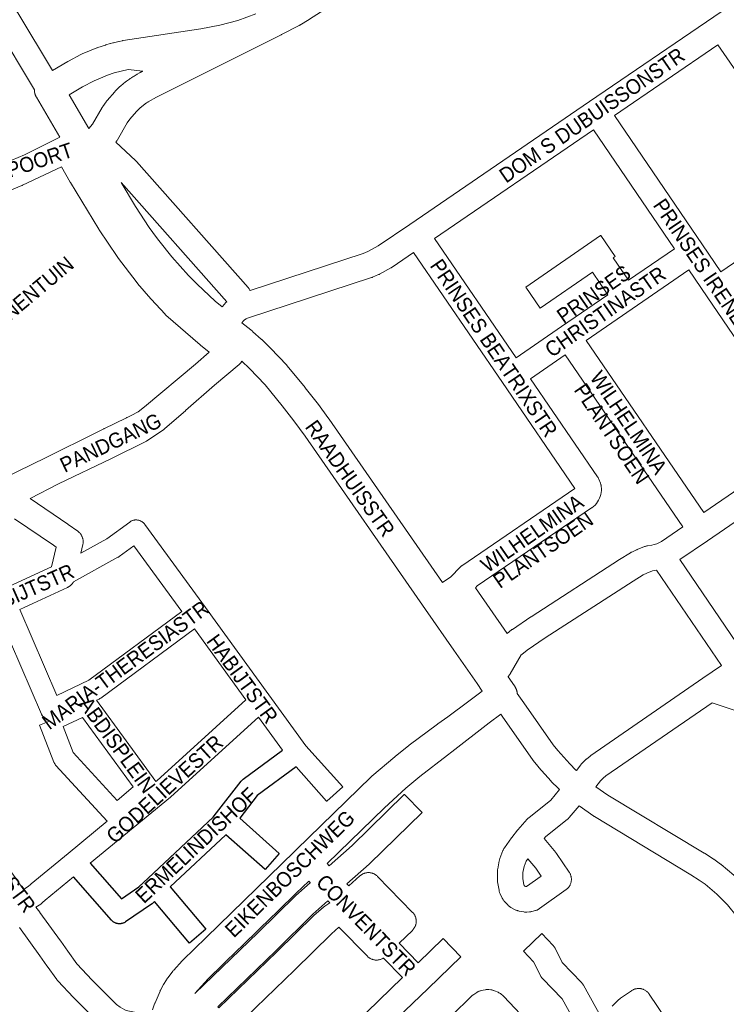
# Model space of a CAD drawing. Header units: metres. Extents: x 123819 to 142731, y 393440 to 405763.
# Tile 300 of 346: x 137707 to 138069, y 399527 to 400032. Entities that reach past the tile are written whole.
import ezdxf
from ezdxf.enums import TextEntityAlignment as Align

# ---------------------------------------------------------------- set-up
doc = ezdxf.new("R2010")
doc.units = ezdxf.units.M
doc.header["$MEASUREMENT"] = 0
for name, color, linetype, lineweight in [('gs-anno-wegen algemeen tekst', 7, 'Continuous', 0), ('gs-knt-aanvullende hoofdweg', 7, 'Continuous', 0), ('gs-knt-wegen algemeen', 7, 'Continuous', 0)]:
    doc.layers.add(name, color=color, linetype=linetype, lineweight=lineweight)
doc.styles.add('Style-Arial', font='arial.ttf')

msp = doc.modelspace()

# ---------------------------------------------------------------- linework, layer by layer
at = {"color": 7, "linetype": 'Continuous', "flags": 128}
for points in [[(137743.26, 399599.84), (137759.22, 399581.52), (137768.18, 399587.63), (137772.93, 399592.08), (137806.28, 399623.35), (137808.03, 399625.6), (137820.64, 399641.82), (137820.8, 399642.01), (137820.97, 399642.2), (137821.14, 399642.38), (137821.33, 399642.55), (137821.52, 399642.72), (137821.72, 399642.87), (137841.91, 399657.73)], [(137848.82, 399649.13), (137828.87, 399634.45), (137819.89, 399622.9)]]:
    msp.add_lwpolyline(points, dxfattribs=at)
msp.add_lwpolyline([(137819.89, 399622.9), (137840.21, 399604.76, -0.36964), (137840.21, 399604.75), (137832.89, 399596.54, -0.36964), (137832.88, 399596.54), (137812.85, 399614.41), (137784.28, 399587.62), (137802.62, 399565.94, -0.377558), (137802.61, 399565.93), (137794.21, 399558.82, -0.377558), (137794.2, 399558.82), (137776.23, 399580.07), (137775.4, 399579.3), (137775.25, 399579.15), (137775.08, 399579.02), (137774.91, 399578.89), (137774.74, 399578.76), (137761.38, 399569.66), (137761.16, 399569.51), (137760.93, 399569.38), (137760.69, 399569.26), (137760.45, 399569.15), (137760.2, 399569.05), (137759.95, 399568.96), (137759.69, 399568.89), (137759.43, 399568.82), (137759.17, 399568.77), (137758.9, 399568.74), (137758.64, 399568.71), (137758.37, 399568.7), (137758.11, 399568.7), (137757.84, 399568.72), (137757.57, 399568.75), (137757.31, 399568.79), (137757.05, 399568.84), (137756.79, 399568.91), (137756.53, 399568.98), (137756.28, 399569.07), (137756.04, 399569.18), (137755.8, 399569.29), (137755.56, 399569.42), (137755.33, 399569.55), (137755.11, 399569.7), (137754.9, 399569.86), (137754.69, 399570.03), (137754.49, 399570.21), (137754.3, 399570.4), (137754.12, 399570.59), (137734.74, 399592.85)], format="xyb", dxfattribs=at)
at = {"layer": 'gs-anno-wegen algemeen tekst', "color": 7, "linetype": 'Continuous', "flags": 128}
for points in [[(137738.4, 399758.72), (137751.84, 399766.17), (137763.5, 399774.77), (137763.71, 399774.93), (137763.93, 399775.07), (137764.16, 399775.2), (137764.4, 399775.32), (137764.64, 399775.42), (137764.88, 399775.52), (137765.13, 399775.6), (137765.38, 399775.68), (137765.64, 399775.74), (137765.9, 399775.78), (137766.16, 399775.82), (137766.42, 399775.84), (137766.69, 399775.85), (137766.95, 399775.85), (137767.21, 399775.83), (137767.47, 399775.81), (137767.73, 399775.77), (137767.99, 399775.71), (137768.25, 399775.65), (137768.5, 399775.57), (137768.75, 399775.48), (137768.99, 399775.38), (137769.23, 399775.27), (137769.46, 399775.15), (137769.69, 399775.02), (137769.91, 399774.87), (137770.12, 399774.72), (137770.33, 399774.55), (137770.52, 399774.38), (137770.71, 399774.19), (137770.89, 399774), (137771.06, 399773.8), (137771.22, 399773.59)], [(137790.24, 399728.82), (137765.58, 399762.62), (137758.1, 399757.09), (137757.91, 399756.95), (137757.71, 399756.83), (137757.5, 399756.71), (137734.66, 399744.04)], [(137707.2, 399729.97), (137726.14, 399685.83), (137742.6, 399693.68), (137790.24, 399728.82)], [(137722.22, 399672.99), (137722.03, 399673.03), (137721.77, 399673.1), (137721.52, 399673.19), (137721.26, 399673.28), (137721.02, 399673.39), (137720.78, 399673.51), (137720.54, 399673.64), (137720.31, 399673.78), (137720.09, 399673.93), (137719.88, 399674.1), (137719.67, 399674.27), (137719.48, 399674.45), (137719.29, 399674.65), (137719.11, 399674.85), (137718.94, 399675.06), (137718.79, 399675.28), (137718.64, 399675.5), (137718.5, 399675.73), (137718.38, 399675.97), (137718.27, 399676.22), (137697.15, 399725.43)], [(137796.72, 399719.91), (137748.71, 399684.5), (137748.5, 399684.35), (137748.28, 399684.21), (137748.05, 399684.08), (137747.82, 399683.96), (137746.49, 399683.32)], [(137823.07, 399683.65), (137796.72, 399719.91)], [(137746.49, 399683.32), (137776.9, 399641.71)], [(137776.9, 399641.71), (137777.34, 399642.07), (137823.07, 399683.65)], [(137739.25, 399674.55), (137729.41, 399669.81), (137734.53, 399656.63), (137757.14, 399632.01), (137765.22, 399639.02), (137739.25, 399674.55)], [(137829.59, 399674.69), (137784.65, 399633.82), (137784.54, 399633.73), (137784.44, 399633.64), (137743.26, 399599.84)], [(137841.91, 399657.73), (137829.59, 399674.69)], [(137709.01, 399586.22), (137711.5, 399587.82), (137712.64, 399588.93), (137712.81, 399589.09), (137712.99, 399589.25), (137731.89, 399604.76), (137752.02, 399621.29)], [(137734.74, 399592.85), (137720.17, 399580.89), (137718.8, 399579.54), (137718.64, 399579.39), (137718.47, 399579.24), (137718.29, 399579.1), (137718.11, 399578.97), (137717.92, 399578.84), (137715.43, 399577.25)], [(137901.58, 399558.72), (137911.33, 399548.72)], [(137903.41, 399541.07), (137893.57, 399551.15)]]:
    msp.add_lwpolyline(points, dxfattribs=at)
for points in [[(137771.22, 399773.59), (137802.37, 399730.89), (137802.37, 399730.88), (137834.89, 399686.14), (137853.88, 399660), (137872.71, 399638.91, -0.376075), (137872.71, 399638.9), (137864.5, 399631.57, -0.376076), (137864.48, 399631.57), (137848.82, 399649.13)], [(137752.02, 399621.29), (137725.71, 399649.94), (137725.54, 399650.13), (137725.38, 399650.33), (137725.23, 399650.54), (137725.09, 399650.76), (137724.95, 399650.98), (137724.83, 399651.21), (137724.73, 399651.44), (137724.63, 399651.67), (137717.3, 399670.57, -0.327566), (137717.3, 399670.58), (137722.42, 399672.56), (137722.22, 399672.99)]]:
    msp.add_lwpolyline(points, format="xyb", dxfattribs=at)
at = {"layer": 'gs-knt-aanvullende hoofdweg', "color": 7, "linetype": 'Continuous', "flags": 128}
for points in [[(138066.28, 400167.81), (137936.65, 400084.53), (137936.64, 400084.52), (137855.67, 400032.64), (137855.48, 400032.52), (137850.75, 400029.7), (137850.56, 400029.58), (137850.36, 400029.48), (137841.28, 400024.76), (137841.17, 400024.7), (137841.17, 400024.7), (137841.17, 400024.7)], [(137723.88, 400006.32), (137731.83, 400011), (137732.12, 400011.16), (137738.52, 400014.55), (137738.83, 400014.71), (137739.15, 400014.85), (137746.65, 400017.97), (137746.91, 400018.07), (137747.17, 400018.16), (137751.03, 400019.44), (137751.29, 400019.52), (137751.31, 400019.53), (137751.35, 400019.54), (137753.52, 400020.17), (137753.62, 400020.2), (137754.9, 400020.54), (137754.96, 400020.56), (137755.09, 400020.59), (137755.22, 400020.63), (137755.28, 400020.64), (137757.9, 400021.26), (137758.08, 400021.3), (137759.61, 400021.62), (137759.67, 400021.63), (137759.72, 400021.64), (137759.73, 400021.65), (137759.79, 400021.66), (137759.87, 400021.68), (137760.14, 400021.72), (137800.06, 400027.77), (137809.77, 400029.61), (137814.37, 400030.77), (137818.93, 400032.1), (137828.12, 400035.39)], [(137841.17, 400024.7), (137777.17, 399992.73), (137773.05, 399990.35), (137772.78, 399990.17), (137772.2, 399989.77), (137768.83, 399987.16), (137768.79, 399987.13), (137768.69, 399987.04), (137768.67, 399987.03), (137768.56, 399986.93), (137768.54, 399986.91), (137768.45, 399986.83), (137768.4, 399986.78), (137768.34, 399986.73), (137768.25, 399986.65), (137768.23, 399986.64), (137768.12, 399986.54), (137768.11, 399986.52), (137766.94, 399985.42), (137763.51, 399981.44), (137762.21, 399979.58), (137757.19, 399970.82), (137757.03, 399970.55), (137756.99, 399970.5), (137756.97, 399970.47), (137756.93, 399970.41), (137756.86, 399970.3), (137756.74, 399970.13), (137756.72, 399970.1), (137756.68, 399970.05), (137756.49, 399969.81), (137756.33, 399969.61)], [(137742.61, 399976.55), (137744.46, 399978.82), (137749.34, 399987.34), (137749.52, 399987.64), (137749.71, 399987.92), (137751.43, 399990.38), (137751.58, 399990.58), (137751.63, 399990.65), (137751.66, 399990.68), (137751.73, 399990.78), (137751.9, 399990.97), (137755.81, 399995.51), (137756.01, 399995.73), (137756.06, 399995.79), (137756.21, 399995.94), (137756.33, 399996.05), (137756.41, 399996.13), (137756.42, 399996.14), (137756.6, 399996.32), (137756.63, 399996.35), (137756.79, 399996.51), (137756.83, 399996.55), (137756.99, 399996.69), (137757.04, 399996.75), (137757.19, 399996.88), (137757.25, 399996.95), (137757.38, 399997.07), (137757.58, 399997.25), (137758.51, 399998.12), (137758.78, 399998.37), (137758.85, 399998.42), (137758.89, 399998.46), (137761.43, 400000.55), (137761.68, 400000.75), (137761.94, 400000.94), (137763.37, 400001.94), (137763.81, 400002.28), (137764.08, 400002.48), (137764.36, 400002.66), (137764.65, 400002.84), (137765.07, 400003.08), (137765.1, 400003.1), (137765.27, 400003.21), (137765.29, 400003.23), (137765.48, 400003.35), (137765.5, 400003.36), (137765.73, 400003.5), (137766.84, 400004.21), (137767.09, 400004.37), (137767.34, 400004.51), (137768.52, 400005.16), (137768.72, 400005.26), (137768.76, 400005.28), (137768.85, 400005.34), (137768.99, 400005.41), (137769, 400005.41), (137769.12, 400005.48), (137769.23, 400005.54), (137769.25, 400005.55), (137769.39, 400005.62), (137769.47, 400005.67), (137769.52, 400005.69), (137769.66, 400005.76), (137769.71, 400005.79), (137769.79, 400005.83), (137769.92, 400005.9), (137769.95, 400005.92), (137770.06, 400005.97), (137770.19, 400006.04), (137770.22, 400006.05), (137762.64, 400006.9), (137755.49, 400005.1), (137752.16, 400003.99), (137745.24, 400001.12), (137739.3, 399997.96), (137732.41, 399993.92)], [(137715.65, 399992.79), (137715.56, 399992.94), (137715.47, 399993.1), (137715.39, 399993.27), (137715.31, 399993.43), (137715.24, 399993.6), (137715.17, 399993.77), (137715.1, 399993.94), (137715.04, 399994.12), (137714.98, 399994.29), (137714.92, 399994.47), (137714.83, 399994.82), (137714.75, 399995.18), (137714.72, 399995.37), (137714.69, 399995.55), (137714.65, 399995.91), (137714.62, 399996.28), (137714.62, 399996.45)], [(137715.66, 399992.78), (137715.65, 399992.78), (137715.65, 399992.78), (137715.65, 399992.79)], [(137715.66, 399992.78), (137715.65, 399992.78), (137715.65, 399992.78), (137715.65, 399992.79)], [(137727.75, 399972.19), (137715.66, 399992.78)], [(137732.41, 399993.92), (137742.61, 399976.55)], [(137759.14, 399948.89), (137766.53, 399936.64), (137773.57, 399925.86), (137777.22, 399920.79), (137778.5, 399919.17), (137785.15, 399910.78), (137793.67, 399901.26), (137798.05, 399896.8), (137807.41, 399888.09), (137810.92, 399885.17)], [(137821, 399876.93), (137825.53, 399873.28), (137826.38, 399872.59), (137826.64, 399872.37), (137830.9, 399868.61), (137830.94, 399868.57), (137831.04, 399868.48), (137831.17, 399868.36), (137835.5, 399864.2), (137835.63, 399864.07), (137835.76, 399863.93), (137843.99, 399855.19), (137844.15, 399855.02), (137844.31, 399854.83), (137853.39, 399843.84), (137853.53, 399843.67), (137859.62, 399835.84), (137859.72, 399835.72), (137865.65, 399827.77), (137865.8, 399827.56), (137923.87, 399743.82)], [(137944.28, 399688.1), (137941.63, 399691.92), (137929.76, 399709), (137915.2, 399729.96), (137915.2, 399729.97), (137853.54, 399818.89), (137847.73, 399826.67), (137841.75, 399834.35), (137832.89, 399845.08), (137824.96, 399853.5), (137821.05, 399857.25)], [(137957.46, 399695.45), (137960.7, 399690.79)], [(137775.24, 399524.53), (137776.25, 399527.59), (137776.37, 399527.92), (137776.5, 399528.24), (137779.08, 399534.15), (137779.21, 399534.43), (137779.36, 399534.71), (137780.89, 399537.56), (137781.02, 399537.78), (137781.04, 399537.83), (137781.07, 399537.88), (137781.21, 399538.09), (137782.97, 399540.79), (137783.22, 399541.15), (137785.59, 399544.37), (137785.83, 399544.66), (137786.07, 399544.95), (137790.4, 399549.72), (137790.73, 399550.06), (137802.72, 399561.73), (137847.98, 399605.79), (137848.85, 399606.64), (137887.28, 399644.04), (137887.65, 399644.38), (137899.45, 399654.42), (137899.63, 399654.57), (137906.67, 399660.2), (137906.86, 399660.36), (137921.3, 399671.15), (137921.49, 399671.28), (137926.6, 399674.87), (137937.43, 399682.84), (137944.28, 399688.1)], [(137960.7, 399690.79), (137960.7, 399690.79), (137960.7, 399690.78), (137960.7, 399690.78), (137960.74, 399690.73)], [(137960.7, 399690.79), (137960.7, 399690.79), (137960.7, 399690.78), (137960.7, 399690.78), (137960.74, 399690.73)], [(137960.74, 399690.73), (137960.88, 399690.52), (137960.97, 399690.39), (137961.09, 399690.21), (137961.17, 399690.07), (137961.27, 399689.9), (137961.35, 399689.75), (137961.44, 399689.57), (137961.52, 399689.42), (137961.6, 399689.24), (137961.66, 399689.09), (137961.74, 399688.89), (137961.8, 399688.74), (137961.86, 399688.55), (137961.91, 399688.39), (137961.97, 399688.19), (137962.01, 399688.04), (137962.05, 399687.83), (137962.09, 399687.68), (137962.12, 399687.47), (137962.15, 399687.31), (137962.17, 399687.11), (137962.19, 399686.95), (137962.2, 399686.87)], [(137953.76, 399676.21), (137947.73, 399671.77), (137928.6, 399656.95), (137926.37, 399655.22), (137926.36, 399655.21), (137912.24, 399644.28), (137904.99, 399638.3), (137894.08, 399628.17), (137864.66, 399599.7)], [(137855.32, 399590.64), (137848.89, 399584.39), (137839.59, 399575.34), (137830.46, 399566.47), (137820.4, 399556.72), (137819.25, 399555.6), (137819.2, 399555.55), (137803.69, 399540.49), (137803.68, 399540.48), (137796.91, 399532.96), (137796.86, 399532.89)]]:
    msp.add_lwpolyline(points, dxfattribs=at)
at = {"layer": 'gs-knt-wegen algemeen', "color": 7, "linetype": 'Continuous', "flags": 128}
for points in [[(137638, 400142.7), (137641.23, 400138.36), (137641.34, 400138.21), (137646.3, 400131.16), (137646.42, 400130.97), (137655.83, 400116.53), (137655.9, 400116.42), (137706.02, 400036.1), (137706.08, 400036), (137723.88, 400006.32)], [(137714.62, 399996.45), (137694.95, 400029.25), (137644.89, 400109.47)], [(137825.22, 399893.49), (137883.15, 399912.47), (137885.67, 399913.54), (137890.95, 399916.39), (137907.09, 399927.36), (137999.31, 399990.4), (138063.02, 400033.96), (138106.41, 400063.62)], [(138065.02, 400019.55), (138012.02, 399983.32)], [(138117.06, 399944.17), (138065.02, 400019.55)], [(138012.02, 399983.32), (138057.18, 399916.95), (138066.63, 399903.06)], [(138001.27, 399975.97), (137919.8, 399920.28)], [(138042.78, 399914.97), (138001.27, 399975.97)], [(137756.33, 399969.61), (137766.51, 399960.17), (137766.74, 399959.94), (137766.95, 399959.71), (137824.18, 399895.08), (137824.39, 399894.84), (137824.58, 399894.59), (137824.76, 399894.33), (137824.92, 399894.06), (137825.08, 399893.78), (137825.21, 399893.5), (137825.22, 399893.49)], [(137661.45, 399778.96), (137720.6, 399807.89), (137746.8, 399820.83), (137750.24, 399822.61), (137750.39, 399822.69), (137750.55, 399822.76), (137755.97, 399825.23), (137761.8, 399828.23), (137761.96, 399828.31), (137762.13, 399828.39), (137764.3, 399829.36), (137767.84, 399831.29), (137771.13, 399833.88), (137797.2, 399855.75), (137804.22, 399861.88), (137799.8, 399865.43), (137799.59, 399865.61), (137782.1, 399880.89), (137781.93, 399881.04), (137781.76, 399881.2), (137781.61, 399881.37), (137774.52, 399889.01), (137774.35, 399889.19), (137767.57, 399897.1), (137767.45, 399897.25), (137767.34, 399897.4), (137757.29, 399910.6), (137757.17, 399910.76), (137757.05, 399910.92), (137747.83, 399924.72), (137747.68, 399924.96), (137733.15, 399948.88), (137733.06, 399949.04), (137728.49, 399957.04), (137708.63, 399947.55), (137708.44, 399947.46), (137708.25, 399947.38), (137699.97, 399944.05)], [(137813.27, 399887.76), (137759.14, 399948.89)], [(138066.63, 399903.06), (138120.13, 399939.67), (138117.08, 399944.13), (138117.06, 399944.16)], [(137919.8, 399920.28), (137961.66, 399859.02)], [(138011.42, 399910.34), (138019.29, 399898.77), (138042.78, 399914.97)], [(137909.04, 399912.95), (137897.99, 399905.43), (137897.8, 399905.31), (137897.61, 399905.2), (137897.42, 399905.09), (137891.59, 399901.94), (137891.32, 399901.81), (137891.05, 399901.69), (137888.01, 399900.39), (137887.74, 399900.28), (137887.47, 399900.19), (137823.9, 399879.36), (137823.24, 399879.01), (137822.39, 399878.43), (137821.8, 399877.92), (137821, 399876.93)], [(137954.6, 399846.28), (137909.04, 399912.95)], [(138050.1, 399904.21), (137997.56, 399867.96)], [(138110.33, 399815.7), (138059.54, 399890.34), (138050.1, 399904.21)], [(137810.92, 399885.17), (137812.03, 399886.54), (137812.22, 399886.76), (137812.41, 399886.97), (137812.61, 399887.17), (137812.81, 399887.36), (137813.27, 399887.76)], [(137961.66, 399859.02), (137984.83, 399875)], [(137984.83, 399875), (137984.84, 399875.01), (137984.84, 399875.01)], [(137984.83, 399875), (137984.84, 399875.01), (137984.84, 399875.01)], [(137997.56, 399867.96), (138057.79, 399779.62)], [(137940.74, 399741), (137957.03, 399717.6), (137959.27, 399719.4), (137959.49, 399719.57), (137959.72, 399719.73), (137969.21, 399726.12), (137969.31, 399726.19), (138014.58, 399755.47), (138014.65, 399755.51), (138020.17, 399758.97), (138020.4, 399759.11), (138020.64, 399759.24), (138020.88, 399759.36), (138023.28, 399760.48), (138023.46, 399760.56), (138023.65, 399760.64), (138027.51, 399762.15), (138027.79, 399762.25), (138028.07, 399762.34), (138028.35, 399762.42), (138028.64, 399762.48), (138028.93, 399762.53), (138031.14, 399762.86), (138032.44, 399763.19), (138033.73, 399763.66), (138036.13, 399764.8), (138047.05, 399772.26), (137986.84, 399860.57), (137969.01, 399848.27), (138003.34, 399798.01), (138003.49, 399797.78), (138003.63, 399797.55), (138003.76, 399797.3), (138003.88, 399797.05), (138003.99, 399796.8), (138004.83, 399794.76), (138004.93, 399794.49), (138005.02, 399794.21), (138005.1, 399793.93), (138005.17, 399793.65), (138005.22, 399793.36), (138005.26, 399793.08), (138005.34, 399792.04), (138005.33, 399790.99), (138005.22, 399789.95), (138005.02, 399788.93), (138004.74, 399787.93), (138004.36, 399786.95), (138003.9, 399786.02), (138003.36, 399785.12), (138002.75, 399784.28), (138002.06, 399783.5), (138001.3, 399782.78), (138000.49, 399782.13), (138000.33, 399782.02), (137941.7, 399741.99), (137940.74, 399741)], [(137821.05, 399857.25), (137820.46, 399856.5), (137820.3, 399856.3), (137820.12, 399856.11), (137819.94, 399855.92), (137819.76, 399855.75), (137819.56, 399855.57), (137806.99, 399844.93), (137792.2, 399831.92), (137792.15, 399831.88), (137781.57, 399822.75), (137781.38, 399822.6), (137781.19, 399822.45), (137780.99, 399822.31), (137772.59, 399816.57), (137772.34, 399816.41), (137772.08, 399816.26), (137771.81, 399816.12), (137754.19, 399807.37), (137754.1, 399807.33), (137727.04, 399794.37), (137712.4, 399786.78)], [(137923.87, 399743.82), (137928.12, 399746.72), (137932.85, 399751.55), (137933.03, 399751.73), (137933.22, 399751.91), (137933.42, 399752.07), (137933.62, 399752.23), (137933.83, 399752.38), (137991.74, 399791.92), (137954.6, 399846.27)], [(137954.6, 399846.27), (137954.6, 399846.27), (137954.6, 399846.28)], [(137954.6, 399846.27), (137954.6, 399846.27), (137954.6, 399846.28)], [(138057.79, 399779.62), (138100.73, 399809.09), (138110.33, 399815.7)], [(138045.6, 399755.5), (138077.55, 399708.57), (138134.69, 399747.98), (138102.73, 399794.67)], [(138102.73, 399794.67), (138059.77, 399765.19)], [(137712.4, 399786.78), (137731.8, 399773.62), (137731.9, 399773.55), (137736.9, 399770.02), (137737.14, 399769.83), (137737.38, 399769.64), (137737.61, 399769.43), (137737.83, 399769.21), (137738.04, 399768.98), (137738.24, 399768.74), (137738.43, 399768.5), (137738.6, 399768.24), (137738.76, 399767.98), (137738.91, 399767.71), (137739.05, 399767.43), (137739.17, 399767.14), (137739.28, 399766.85), (137739.38, 399766.56), (137739.46, 399766.26), (137739.52, 399765.96), (137739.58, 399765.65), (137739.62, 399765.34), (137739.64, 399765.04), (137739.65, 399764.73), (137739.64, 399764.42), (137739.62, 399764.11), (137739.58, 399763.8), (137739.53, 399763.49), (137739.47, 399763.19), (137738.4, 399758.72)], [(137696.99, 399739.6), (137723.36, 399751.77), (137725.78, 399761.93), (137724.43, 399762.88), (137704.45, 399776.44)], [(138059.77, 399765.19), (138045.6, 399755.5)], [(138059.77, 399765.19), (138059.77, 399765.19), (138059.77, 399765.19)], [(138059.77, 399765.19), (138059.77, 399765.19), (138059.77, 399765.19)], [(138033.55, 399750.06), (138031.57, 399749.76), (138028.59, 399748.59), (138026.75, 399747.73), (138021.62, 399744.51), (137976.43, 399715.29), (137967.22, 399709.09), (137964.48, 399706.88), (137964.19, 399706.57), (137958.55, 399696.84), (137958.4, 399696.6), (137958.24, 399696.37), (137958.08, 399696.14), (137957.9, 399695.91), (137957.71, 399695.7), (137957.51, 399695.5), (137957.46, 399695.45)], [(137992.52, 399647.3), (137994.75, 399650.29), (137994.92, 399650.51), (137995.1, 399650.73), (137995.29, 399650.93), (137995.49, 399651.12), (137997.38, 399652.92), (137997.55, 399653.08), (137997.72, 399653.22), (137999.54, 399654.73), (137999.76, 399654.91), (137999.99, 399655.07), (138057.37, 399694.64), (138066.83, 399701.18), (138033.55, 399750.06)], [(137734.66, 399744.04), (137734.64, 399744), (137734.58, 399743.9), (137734.48, 399743.73), (137734.41, 399743.62), (137734.31, 399743.47), (137734.23, 399743.36), (137734.12, 399743.21), (137734.04, 399743.11), (137733.92, 399742.97), (137733.83, 399742.86), (137733.71, 399742.73), (137733.61, 399742.63), (137733.49, 399742.51), (137733.38, 399742.41), (137733.26, 399742.3), (137733.14, 399742.19), (137733.02, 399742.09), (137732.89, 399742), (137732.77, 399741.9), (137732.64, 399741.81), (137732.51, 399741.72), (137732.37, 399741.63), (137732.24, 399741.56), (137732.09, 399741.47), (137731.97, 399741.41), (137731.81, 399741.33), (137731.68, 399741.27), (137707.2, 399729.97)], [(137640.5, 399709.98), (137640.62, 399709.91), (137640.88, 399709.73), (137641.14, 399709.54), (137641.38, 399709.33), (137641.62, 399709.11), (137641.84, 399708.89), (137642.05, 399708.65), (137642.25, 399708.4), (137642.44, 399708.14), (137642.61, 399707.87), (137642.77, 399707.59), (137645.39, 399702.79), (137645.52, 399702.54), (137645.63, 399702.29), (137668.6, 399648.17), (137673.43, 399637.55), (137679.59, 399627.69), (137686.5, 399617.91), (137706.55, 399589.99), (137706.71, 399589.75), (137709.01, 399586.22)], [(137962.2, 399686.87), (137965.52, 399682.09), (137980.59, 399660.56), (137982.99, 399657.52), (137989.1, 399650.66), (137992.25, 399647.54), (137992.52, 399647.3)], [(138087.26, 399673.69), (138062.09, 399682.08), (138007.62, 399644.51), (138006.18, 399643.33), (138004.86, 399642.07), (138002.55, 399638.97)], [(137983.91, 399637.53), (137983.44, 399637.95), (137983.32, 399638.06), (137983.2, 399638.18), (137979.79, 399641.55), (137979.65, 399641.7), (137979.52, 399641.85), (137973.14, 399649), (137973.01, 399649.15), (137972.89, 399649.31), (137970.25, 399652.65), (137970.14, 399652.8), (137970.03, 399652.95), (137954.85, 399674.63), (137954.83, 399674.65), (137953.76, 399676.21)], [(137982.27, 399604.75), (137988.81, 399595.19), (137988.99, 399594.93), (137989.14, 399594.65), (137989.29, 399594.37), (137989.42, 399594.09), (137989.54, 399593.79), (137989.64, 399593.5), (137989.73, 399593.19), (137989.81, 399592.89), (137989.86, 399592.58), (137989.91, 399592.27), (137989.94, 399591.95), (137989.95, 399591.64), (137989.95, 399591.32), (137989.93, 399591.01), (137989.9, 399590.69), (137989.85, 399590.38), (137989.79, 399590.07), (137989.71, 399589.77), (137989.62, 399589.46), (137989.51, 399589.17), (137989.39, 399588.88), (137989.26, 399588.59), (137989.11, 399588.31), (137988.95, 399588.04), (137988.77, 399587.78), (137988.59, 399587.52), (137988.39, 399587.28), (137988.18, 399587.05), (137987.96, 399586.82), (137987.72, 399586.61), (137987.48, 399586.41), (137987.23, 399586.22), (137973.6, 399576.48), (137973.36, 399576.31), (137973.12, 399576.16), (137972.86, 399576.02), (137972.6, 399575.89), (137972.34, 399575.77), (137972.07, 399575.66), (137971.79, 399575.57), (137971.51, 399575.49), (137969.68, 399574.99), (137969.43, 399574.93), (137969.18, 399574.88), (137968.92, 399574.84), (137968.67, 399574.8), (137968.41, 399574.78), (137967.15, 399574.7), (137966.84, 399574.69), (137966.53, 399574.69), (137966.22, 399574.71), (137965.91, 399574.74), (137965.6, 399574.79), (137963.14, 399575.22), (137962.85, 399575.28), (137962.56, 399575.35), (137962.28, 399575.44), (137962, 399575.53), (137961.72, 399575.64), (137961.45, 399575.76), (137961.19, 399575.9), (137958.98, 399577.08), (137958.73, 399577.23), (137958.47, 399577.39), (137958.23, 399577.56), (137958, 399577.74), (137957.77, 399577.93), (137957.55, 399578.13), (137957.34, 399578.34), (137955.62, 399580.15), (137955.42, 399580.37), (137955.23, 399580.6), (137955.05, 399580.84), (137954.89, 399581.08), (137954.73, 399581.33), (137954.59, 399581.59), (137954.46, 399581.86), (137953.39, 399584.12), (137953.26, 399584.4), (137953.15, 399584.69), (137953.05, 399584.98), (137952.97, 399585.28), (137952.9, 399585.58), (137952.84, 399585.88), (137952.15, 399590.26), (137952.12, 399590.51), (137952.09, 399590.76), (137952.08, 399591.02), (137952.07, 399591.27), (137952.08, 399595.61), (137952.08, 399595.91), (137952.1, 399596.21), (137952.14, 399596.51), (137952.19, 399596.81), (137952.98, 399601.07), (137953.04, 399601.36), (137953.12, 399601.65), (137953.21, 399601.94), (137953.31, 399602.22), (137954.87, 399606.27), (137954.98, 399606.52), (137955.09, 399606.76), (137955.21, 399607), (137955.34, 399607.24), (137955.48, 399607.47), (137955.64, 399607.69), (137959.22, 399612.75), (137959.32, 399612.88), (137959.42, 399613.01), (137962.3, 399616.67), (137962.35, 399616.73), (137962.39, 399616.78), (137962.51, 399616.92), (137962.55, 399616.97), (137967.28, 399622.29), (137967.46, 399622.49), (137967.66, 399622.68), (137967.86, 399622.86), (137968.07, 399623.04), (137979.34, 399632.09), (137983.91, 399637.53)], [(138002.55, 399638.97), (138008.64, 399634.71), (138058.05, 399604.98), (138058.21, 399604.88), (138062.67, 399602.01), (138062.82, 399601.91), (138062.96, 399601.81), (138066.36, 399599.36), (138066.55, 399599.22), (138066.73, 399599.07), (138073.17, 399593.69), (138073.4, 399593.48), (138073.62, 399593.27), (138079.51, 399587.3), (138079.73, 399587.07), (138079.93, 399586.84), (138085.22, 399580.33), (138085.4, 399580.11), (138085.57, 399579.87), (138093.82, 399567.68), (138093.84, 399567.64), (138094.59, 399566.52)], [(137993.88, 399629.15), (137988.89, 399623.22), (137988.68, 399622.99), (137988.46, 399622.76), (137988.23, 399622.54), (137987.99, 399622.34), (137976.65, 399613.23), (137975.97, 399612.47), (137981.94, 399605.19), (137982.11, 399604.97), (137982.27, 399604.75), (137982.27, 399604.75), (137982.27, 399604.75)], [(138079.38, 399565.78), (138074.95, 399572.33), (138070.03, 399578.37), (138064.57, 399583.9), (138058.56, 399588.94), (138055.49, 399591.15), (138051.25, 399593.87), (138001.74, 399623.67), (138001.55, 399623.79), (138001.37, 399623.91), (137993.88, 399629.15)], [(137966.43, 399587.86), (137967, 399587.76), (137974.47, 399593.1), (137971.68, 399597.16), (137967.64, 399602.1), (137966.73, 399600.82), (137965.67, 399598.09), (137965.1, 399595.01), (137965.09, 399591.78), (137965.56, 399588.83), (137965.79, 399588.36), (137966.07, 399588.06), (137966.43, 399587.86), (137966.43, 399587.86)], [(137886.27, 399599.29), (137874.89, 399589.15), (137875.86, 399588.14), (137881.53, 399593.27), (137881.76, 399593.48), (137882.01, 399593.67), (137882.26, 399593.85), (137882.53, 399594.02), (137882.8, 399594.17), (137883.07, 399594.32), (137883.36, 399594.44), (137883.65, 399594.56), (137883.94, 399594.66), (137884.24, 399594.75), (137884.55, 399594.82), (137884.85, 399594.88), (137885.16, 399594.92), (137885.47, 399594.95), (137885.79, 399594.96), (137886.1, 399594.96), (137886.41, 399594.94), (137886.72, 399594.91), (137887.03, 399594.86), (137887.33, 399594.8), (137887.64, 399594.72), (137887.93, 399594.63), (137888.23, 399594.53), (137888.52, 399594.41), (137888.8, 399594.28), (137889.08, 399594.13), (137889.34, 399593.97), (137889.6, 399593.8), (137889.86, 399593.62), (137890.1, 399593.42), (137890.33, 399593.22), (137890.56, 399593), (137908.56, 399574.56), (137908.77, 399574.34), (137908.97, 399574.1), (137909.16, 399573.85), (137909.33, 399573.6), (137909.5, 399573.33), (137909.65, 399573.06), (137909.79, 399572.78), (137909.91, 399572.5), (137910.03, 399572.21), (137910.12, 399571.91), (137910.21, 399571.61), (137910.28, 399571.31), (137910.33, 399571), (137910.37, 399570.7), (137910.4, 399570.39), (137910.41, 399570.08), (137910.4, 399569.76), (137910.38, 399569.45), (137910.35, 399569.15), (137910.3, 399568.84), (137910.24, 399568.53), (137910.16, 399568.23), (137910.07, 399567.94), (137909.96, 399567.64), (137909.84, 399567.36), (137909.71, 399567.08), (137909.56, 399566.8), (137909.4, 399566.54), (137909.23, 399566.28), (137909.04, 399566.03), (137908.85, 399565.79), (137908.64, 399565.55), (137908.42, 399565.33), (137901.58, 399558.72)], [(137796.86, 399532.89), (137829.29, 399564.21), (137848.43, 399582.99), (137848.66, 399583.2), (137855.97, 399589.72), (137856.1, 399589.83), (137855.32, 399590.64)], [(137808.62, 399526.15), (137809.19, 399525.57), (137838.94, 399554.3), (137857.88, 399572.88), (137858.11, 399573.1), (137862.63, 399577.13), (137862.84, 399577.31), (137863.07, 399577.48), (137863.3, 399577.65), (137863.53, 399577.8), (137866.06, 399579.37), (137866.17, 399579.43), (137865.16, 399580.47), (137865.07, 399580.39), (137857.44, 399573.58), (137838.39, 399554.9), (137838.35, 399554.86), (137808.62, 399526.15)], [(137715.43, 399577.25), (137717.37, 399574.73), (137717.5, 399574.55), (137728.07, 399559.88), (137728.15, 399559.77), (137731.71, 399554.6), (137736.49, 399548.08), (137744.23, 399539.81), (137751.75, 399532.21), (137756.73, 399527.37), (137758.56, 399525.96), (137760.95, 399524.61), (137761.75, 399524.3), (137774.47, 399521.66)], [(137742.54, 399523), (137734.91, 399530.72), (137734.78, 399530.85), (137726.72, 399539.47), (137726.54, 399539.66), (137726.38, 399539.86), (137726.22, 399540.07), (137721.15, 399546.97), (137721.04, 399547.13), (137717.46, 399552.32), (137707, 399566.85)], [(137893.57, 399551.15), (137893.53, 399551.12), (137893.26, 399550.95), (137892.98, 399550.8), (137892.69, 399550.66), (137892.4, 399550.54), (137892.1, 399550.43), (137891.79, 399550.33), (137891.48, 399550.25), (137891.17, 399550.19), (137890.86, 399550.14), (137890.54, 399550.1), (137890.22, 399550.08), (137889.91, 399550.08), (137889.59, 399550.09), (137889.27, 399550.12), (137888.95, 399550.16), (137888.64, 399550.22), (137888.33, 399550.3), (137888.03, 399550.39), (137887.73, 399550.49), (137887.43, 399550.61), (137887.14, 399550.74), (137886.86, 399550.89), (137886.58, 399551.05), (137886.32, 399551.22), (137886.06, 399551.41), (137885.81, 399551.61), (137885.57, 399551.82), (137885.34, 399552.04), (137870.79, 399566.96), (137866.89, 399563.48), (137848.04, 399544.99), (137848, 399544.95), (137818.3, 399516.27)], [(137928.54, 399521.55), (137938.91, 399531.7), (137939.14, 399531.92), (137939.38, 399532.12), (137939.62, 399532.31), (137939.88, 399532.49), (137941.42, 399533.5), (137941.69, 399533.67), (137941.96, 399533.82), (137942.24, 399533.96), (137942.53, 399534.09), (137942.82, 399534.2), (137943.12, 399534.3), (137943.42, 399534.38), (137943.72, 399534.45), (137945.67, 399534.84), (137945.95, 399534.89), (137946.22, 399534.93), (137946.5, 399534.95), (137946.78, 399534.97), (137947.06, 399534.97), (137947.34, 399534.96), (137947.62, 399534.93), (137948.61, 399534.83), (137948.89, 399534.8), (137949.16, 399534.75), (137949.44, 399534.69), (137949.71, 399534.62), (137949.97, 399534.54), (137950.24, 399534.45), (137950.5, 399534.35), (137952.33, 399533.57), (137952.58, 399533.45), (137952.83, 399533.33), (137953.07, 399533.19), (137953.31, 399533.04), (137953.54, 399532.89), (137953.77, 399532.72), (137953.98, 399532.55), (137954.74, 399531.9), (137954.93, 399531.74), (137955.11, 399531.57), (137955.28, 399531.39), (137969.45, 399516.31)], [(138010.79, 399526.4), (138014.33, 399529.83), (138014.53, 399530.01), (138014.73, 399530.18), (138014.94, 399530.35), (138015.15, 399530.5), (138020.73, 399534.36), (138020.99, 399534.53), (138021.26, 399534.69), (138021.54, 399534.84), (138021.82, 399534.97), (138022.11, 399535.09), (138022.4, 399535.19), (138022.7, 399535.28), (138023.01, 399535.36), (138023.31, 399535.42), (138023.62, 399535.47), (138023.93, 399535.5), (138024.25, 399535.52), (138024.56, 399535.52), (138024.87, 399535.5), (138025.18, 399535.48), (138025.49, 399535.43), (138025.8, 399535.37), (138026.1, 399535.3), (138026.4, 399535.21), (138026.7, 399535.11), (138026.99, 399535), (138027.27, 399534.87), (138027.55, 399534.72), (138027.82, 399534.57), (138028.09, 399534.4), (138028.34, 399534.22), (138028.59, 399534.02), (138028.82, 399533.82), (138029.05, 399533.6), (138029.26, 399533.38), (138029.47, 399533.14), (138029.66, 399532.89), (138029.84, 399532.64), (138046.84, 399507.31)]]:
    msp.add_lwpolyline(points, dxfattribs=at)
for points in [[(137587.47, 399913.78), (137593.06, 399916.23), (137593.05, 399916.25, -0.356032), (137593.05, 399916.26), (137664.54, 399948.04), (137664.78, 399948.14), (137665.03, 399948.23), (137665.28, 399948.31), (137665.53, 399948.39), (137672.51, 399950.23), (137703.06, 399960.43), (137709.54, 399963.05), (137727.75, 399972.19)], [(137984.84, 399875.01), (138008.57, 399891.38), (138000.7, 399902.95), (137973.95, 399884.5, -0.390327), (137973.94, 399884.5), (137966.56, 399895.2, -0.390324), (137966.56, 399895.21), (138004.94, 399921.69, -0.390324), (138004.96, 399921.69), (138012.34, 399910.99, -0.390319), (138012.34, 399910.98), (138011.42, 399910.34)], [(137864.66, 399599.7), (137865.82, 399598.51), (137877.49, 399608.91), (137904.3, 399635.09, -0.329595), (137904.31, 399635.09), (137913.4, 399625.78, -0.341224), (137913.4, 399625.77), (137886.48, 399599.5), (137886.27, 399599.3), (137886.27, 399599.3), (137886.27, 399599.29)], [(137911.33, 399548.72), (137924.19, 399561.13, -0.374302), (137924.2, 399561.13), (137933.23, 399551.78, -0.374303), (137933.23, 399551.77), (137916.44, 399535.55), (137892.84, 399512.76), (137898.95, 399506.44)], [(137995.26, 399511.86), (137985.18, 399530.18), (137975.19, 399540.57), (137975, 399540.78), (137974.82, 399540.99), (137974.64, 399541.21), (137974.48, 399541.45), (137974.33, 399541.68), (137974.19, 399541.93), (137974.06, 399542.18), (137970.55, 399549.22), (137965.34, 399554.63, -0.32936), (137965.34, 399554.64), (137974.71, 399563.66, -0.32936), (137974.72, 399563.66), (137980.62, 399557.53), (137980.81, 399557.32), (137980.99, 399557.1), (137981.17, 399556.88), (137981.33, 399556.65), (137981.48, 399556.41), (137981.63, 399556.17), (137981.76, 399555.92), (137985.26, 399548.87), (137995.16, 399538.58), (137995.36, 399538.37), (137995.54, 399538.15), (137995.71, 399537.93), (137995.88, 399537.7), (137996.03, 399537.45), (137996.17, 399537.21), (138006.08, 399519.21)], [(137889.59, 399497.4), (137883.48, 399503.72), (137876.01, 399496.51, -0.374303), (137876, 399496.51), (137866.97, 399505.86, -0.374301), (137866.97, 399505.88), (137879.11, 399517.6), (137903.41, 399541.07)]]:
    msp.add_lwpolyline(points, format="xyb", dxfattribs=at)

# ---------------------------------------------------------------- texts
at = {"layer": 'gs-anno-wegen algemeen tekst', "color": 7, "style": 'Style-Arial', "width": 0.909091}
for s, rotation, p in [('DOM S DUBUISSONSTR', 34.6817, (138000.49, 399983.48)), ('KLOOSTERPOORT', 18.4624, (137692.14, 399952.03)), ('PRINSES IRENESTR', 304.1223, (138061.35, 399900.05)), ('TRAPPISTINNENTUIN', 39.9734, (137694.41, 399876.21)), ('PRINSES BEATRIXSTR', 304.0015, (137950.23, 399864.05)), ('CHRISTINASTR', 34.8137, (138007.36, 399882.67)), ('PRINSES', 34.8137, (138001.39, 399891.64)), ('WILHELMINA', 304.0015, (138019.29, 399825.83)), ('PLANTSOEN', 304.0015, (138010.68, 399820.09)), ('PANDGANG', 25.5838, (137753.75, 399815.49)), ('RAADHUISSTR', 305.4175, (137876.51, 399797.17)), ('WILHELMINA', 34.7758, (137969.79, 399768.95)), ('PLANTSOEN', 34.7758, (137975.46, 399760.45)), ('HABIJTSTR', 23.8859, (137709.94, 399739.37)), ('MARIA-THERESIASTR', 36.4158, (137761.36, 399701.43)), ('HABIJTSTR', 306.1065, (137821.28, 399694.36)), ('ABDISPLEIN', 306.1631, (137757.14, 399660.38)), ('GODELIEVESTR', 42.2806, (137781.45, 399637.8)), ('ERMELINDISHOF', 43.153, (137797.52, 399608.96)), ('BREVIERSTR', 306.43, (137694.21, 399601.03)), ('EIKENBOSCHWEG', 44.2271, (137845.6, 399594.38)), ('CONVENTSTR', 314.2707, (137884.75, 399568.02))]:
    msp.add_text(s, height=7.7, rotation=rotation, dxfattribs=at).set_placement(p, align=Align.MIDDLE_CENTER)

doc.saveas('drawing.dxf')
